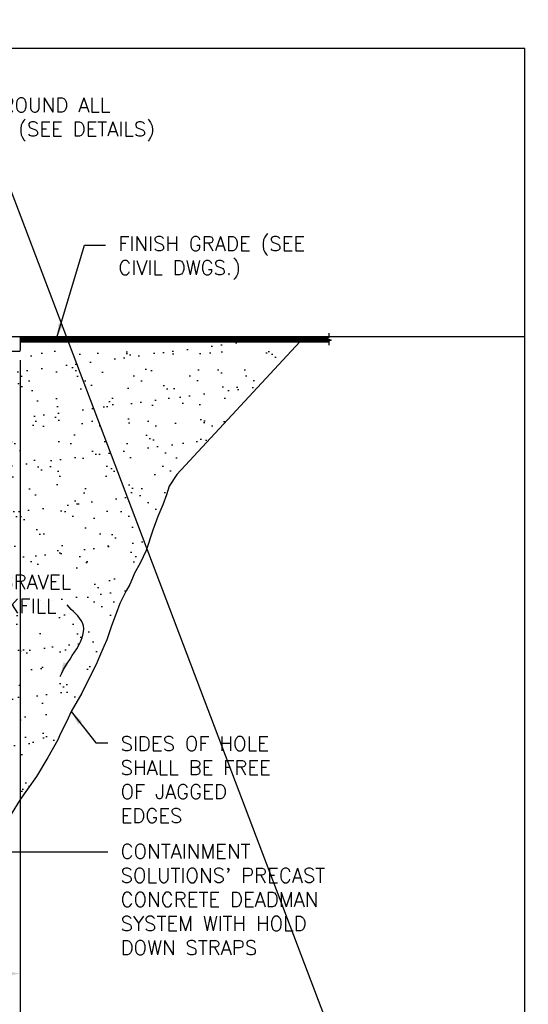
# Model space of a CAD drawing. Extents: x -169 to 7270, y -140 to 2984.
# Tile 571 of 656: x 7016 to 7227, y 142 to 552. Entities that reach past the tile are written whole.
import ezdxf

# ---------------------------------------------------------------- set-up
doc = ezdxf.new("R2010")
doc.units = 0
doc.header["$MEASUREMENT"] = 0
doc.header["$PDSIZE"] = 1
doc.layers.get('0').update_dxf_attribs({"color": 255, "linetype": 'CONTINUOUS'})
doc.layers.get('DEFPOINTS').update_dxf_attribs({"linetype": 'CONTINUOUS'})
for name, color, linetype in [('DIM', 3, 'CONTINUOUS'), ('FREEZE-OUTLINE-TITLES', 60, 'CONTINUOUS'), ('PEAGRAVEL-HATCH', 3, 'CONTINUOUS'), ('TANK-HOLE', 5, 'CONTINUOUS'), ('TANK-SLAB', 6, 'CONTINUOUS'), ('TEXT', 3, 'CONTINUOUS')]:
    doc.layers.add(name, color=color, linetype=linetype)
doc.layers.add('FREEZE-LINES', color=8, linetype='CONTINUOUS', plot=False)
doc.styles.add('SIMPLEX', font='simplex')
doc.dimstyles.new('DIM64', dxfattribs={"dimscale": 64, "dimtxt": 0.09375, "dimasz": 0.09375, "dimexe": 0.0625, "dimexo": 0.0625, "dimgap": 0.046875, "dimtad": 1, "dimdec": 4, "dimzin": 3, "dimdsep": 46, "dimlunit": 4, "dimtxsty": 'SIMPLEX', "dimcen": 0, "dimclrd": 256, "dimclre": 256, "dimclrt": 256, "dimadec": 0, "dimazin": 0, "dimtfac": 1, "dimtdec": 4, "dimtmove": 0, "dimatfit": 3, "dimfxl": 1, "dimfrac": 2, "dimtolj": 1, "dimtzin": 0, "dimarcsym": 0})

# ---------------------------------------------------------------- blocks, each defined once
blk = doc.blocks.new('*D54')
at = {"layer": 'DEFPOINTS', "color": 0, "transparency": 16777216}
for p in [(7015.69, 414.29), (6391.69, 410.01), (6391.69, 136.52)]:
    blk.add_point(p, dxfattribs=at)
at = {"layer": 'DIM', "lineweight": -2, "transparency": 16777216}
for p, q in [((7015.69, 410.29), (7015.69, 132.52)), ((6391.69, 406.01), (6391.69, 132.52)), ((7009.69, 136.52), (6397.69, 136.52))]:
    blk.add_line(p, q, dxfattribs=at)
at = {"layer": 'DIM', "transparency": 16777216}
for points in [[(6397.69, 137.52), (6397.69, 135.52), (6391.69, 136.52)], [(7009.69, 137.52), (7009.69, 135.52), (7015.69, 136.52)]]:
    blk.add_solid(points, dxfattribs=at)
at = {"layer": 'DIM', "transparency": 16777216, "insert": (6703.69, 144.09), "char_height": 6, "attachment_point": 5, "style": 'SIMPLEX'}
blk.add_mtext('\\A1;52\'-0" (F.V. TANK SLAB)', dxfattribs=at)
blk = doc.blocks.new('*D56')
at = {"layer": 'DEFPOINTS', "color": 0, "transparency": 16777216}
for p in [(7015.69, 414.01), (6979.69, 155.02), (7015.69, 155.02)]:
    blk.add_point(p, dxfattribs=at)
at = {"layer": 'DIM', "lineweight": -2, "transparency": 16777216}
for p, q in [((7015.69, 410.01), (7015.69, 151.02)), ((6985.69, 155.02), (7009.69, 155.02))]:
    blk.add_line(p, q, dxfattribs=at)
at = {"layer": 'DIM', "transparency": 16777216}
for points in [[(6985.69, 156.02), (6985.69, 154.02), (6979.69, 155.02)], [(7009.69, 156.02), (7009.69, 154.02), (7015.69, 155.02)]]:
    blk.add_solid(points, dxfattribs=at)
at = {"layer": 'DIM', "transparency": 16777216, "insert": (6997.69, 161.59), "char_height": 6, "attachment_point": 5, "style": 'SIMPLEX'}
blk.add_mtext('\\A1;3\'-0"', dxfattribs=at)
blk = doc.blocks.new('*D82')
at = {"layer": 'DEFPOINTS', "color": 0, "transparency": 16777216}
for p in [(6979.69, 286.52), (6991.69, 100.02), (6991.69, 53.27)]:
    blk.add_point(p, dxfattribs=at)
at = {"layer": 'DIM', "lineweight": -2, "transparency": 16777216}
for p, q in [((6979.69, 282.52), (6979.69, 49.27)), ((6991.69, 96.02), (6991.69, 49.27)), ((6973.69, 53.27), (6967.69, 53.27)), ((6979.69, 53.27), (6991.69, 53.27)), ((6997.69, 53.27), (7032.27, 53.27))]:
    blk.add_line(p, q, dxfattribs=at)
at = {"layer": 'DIM', "transparency": 16777216}
for points in [[(6973.69, 54.27), (6973.69, 52.27), (6979.69, 53.27)], [(6997.69, 54.27), (6997.69, 52.27), (6991.69, 53.27)]]:
    blk.add_solid(points, dxfattribs=at)
at = {"layer": 'DIM', "transparency": 16777216, "insert": (7017.98, 59.84), "char_height": 6, "attachment_point": 5, "style": 'SIMPLEX'}
blk.add_mtext('\\A1;1\'-0"', dxfattribs=at)

msp = doc.modelspace()

# ---------------------------------------------------------------- hatches: boundary and pattern name
at = {"layer": 'PEAGRAVEL-HATCH'}
h = msp.add_hatch(dxfattribs=at)
h.set_pattern_fill('AR-SAND', color=256, scale=7.5, style=0)
h.set_pattern_definition([(37.5, (6899.202, 215.52), (-0.47245, 14.4512), [0, -11.4, 0, -12.75, 0, -12.1875]), (7.5, (6899.202, 215.52), (13.2733, 21.1661), [0, -6.15, 0, -10.275, 0, -3.9375]), (327.5, (6889.977, 215.52), (23.35606, 0.04244), [0, -3.75, 0, -13.5, 0, -17.625]), (317.5, (6889.977, 215.52), (22.546, 6.5826), [0, -1.875, 0, -8.85, 0, -10.125])])
h.paths.add_polyline_path([(6983.24915, 303.5351), (7042.24915, 303.5351), (7042.24915, 322.5351), (6983.24915, 322.5351)], flags=24)
edge = h.paths.add_edge_path()
edge.add_line((6945.1632, 235.50736), (6991.69428, 235.50736))
edge.add_line((6991.69428, 235.50736), (6991.69428, 227.50736))
edge.add_line((6991.69428, 227.50736), (6913.45183, 227.50736))
edge.add_line((6913.45183, 227.50736), (6913.45183, 215.52049))
edge.add_line((6913.45183, 215.52049), (7004.42739, 215.52046))
edge.add_line((7004.42739, 215.52046), (7012.05396, 221.38903))
edge.add_line((7012.05396, 221.38903), (7015.69428, 227.51592))
edge.add_line((7015.69428, 227.51592), (7022.49036, 237.01136))
edge.add_line((7022.49036, 237.01136), (7027.21284, 244.89756))
edge.add_line((7027.21284, 244.89756), (7031.40613, 252.25364))
edge.add_line((7031.40613, 252.25364), (7032.49468, 254.88162))
edge.add_line((7032.49468, 254.88162), (7035.08648, 260.13758))
edge.add_line((7035.08648, 260.13758), (7036.9265, 264.13273))
edge.add_line((7036.9265, 264.13273), (7041.41045, 271.70069))
edge.add_line((7041.41045, 271.70069), (7044.87369, 278.7569))
edge.add_line((7044.87369, 278.7569), (7047.39553, 283.60242))
edge.add_line((7047.39553, 283.60242), (7048.77115, 286.94297))
edge.add_line((7048.77115, 286.94297), (7050.48001, 291.10408))
edge.add_line((7050.48001, 291.10408), (7051.80206, 293.87147))
edge.add_line((7051.80206, 293.87147), (7053.69084, 299.69604))
edge.add_line((7053.69084, 299.69604), (7055.61348, 304.85077))
edge.add_line((7055.61348, 304.85077), (7057.16856, 309.05554))
edge.add_line((7057.16856, 309.05554), (7059.81219, 314.3115))
edge.add_line((7059.81219, 314.3115), (7061.4191, 316.93948))
edge.add_line((7061.4191, 316.93948), (7062.45582, 319.56745))
edge.add_line((7062.45582, 319.56745), (7063.3355, 321.72538))
edge.add_line((7063.3355, 321.72538), (7065.61781, 325.8746))
edge.add_line((7065.61781, 325.8746), (7068.2096, 331.13056))
edge.add_line((7068.2096, 331.13056), (7070.85323, 339.5401))
edge.add_line((7070.85323, 339.5401), (7072.9785, 345.32165))
edge.add_line((7072.9785, 345.32165), (7075.05193, 350.05201))
edge.add_line((7075.05193, 350.05201), (7076.65885, 354.25678))
edge.add_line((7076.65885, 354.25678), (7077.69556, 357.93595))
edge.add_line((7077.69556, 357.93595), (7080.85755, 362.66631))
edge.add_line((7080.85755, 362.66631), (7132.07787, 418.00736))
edge.add_line((7132.07787, 418.00736), (7015.69428, 418.00736))
edge.add_line((7015.69428, 418.00736), (7015.69428, 414.00736))
edge.add_line((7015.69428, 414.00736), (6906.38962, 414.00736))
edge.add_line((6906.38962, 414.00736), (6906.38962, 413.49213))
edge.add_line((6906.38962, 413.49213), (6906.33342, 409.69624))
edge.add_line((6906.33342, 409.69624), (6899.20183, 409.69624))
edge.add_line((6899.20183, 409.69624), (6899.20183, 366.03736))
edge.add_line((6899.20183, 366.03736), (6899.45183, 366.03736))
edge.add_arc((6900.10103, 366.03736), 0.6492, 180, 270)
edge.add_line((6900.10103, 365.38816), (6902.91222, 365.03736))
edge.add_arc((6902.91222, 359.03736), 6, 0, 90, ccw=False)
edge.add_line((6908.91222, 359.03736), (6908.91222, 351.50736))
edge.add_line((6908.91222, 351.50736), (6909.95183, 351.50736))
edge.add_line((6909.95183, 351.50736), (6910.95183, 353.50736))
edge.add_line((6910.95183, 353.50736), (6915.95183, 353.50736))
edge.add_line((6915.95183, 353.50736), (6916.95183, 351.50736))
edge.add_line((6916.95183, 351.50736), (6921.48029, 351.50736))
edge.add_arc((6918.62761, 290.50736), 61.06667, -64.2443006, 87.3224965, ccw=False)
at = {"layer": 'TANK-SLAB'}
msp.add_hatch(color=256, dxfattribs=at).paths.add_polyline_path([(7015.69428, 420.00736), (6915.05195, 420.00736), (6907.17785, 420.99162), (6907.10426, 420.71738), (6915.03444, 419.72611), (7015.41303, 419.72611), (7015.41303, 414.28861), (6906.38962, 414.28861), (6906.38962, 414.00736), (7015.69428, 414.00736)])

# ---------------------------------------------------------------- linework, layer by layer
msp.add_line((7227.06711, -85.74757), (6073.81621, 2951.61634))
at = {"layer": 'FREEZE-LINES', "linetype": 'Continuous'}
msp.add_line((7225.69428, 420.00736), (6181.69428, 420.00736), dxfattribs=at)
at = {"layer": 'FREEZE-OUTLINE-TITLES', "linetype": 'Continuous'}
msp.add_lwpolyline([(7225.69428, 540.00736), (6181.69428, 540.00736), (6181.69428, 0), (7225.69428, 0)], close=True, dxfattribs=at)
at = {"layer": 'TANK-HOLE', "linetype": 'Continuous'}
msp.add_lwpolyline([(7132.07787, 418.00736), (7080.85755, 362.66631), (7077.69556, 357.93595), (7076.65885, 354.25678), (7075.05193, 350.05201), (7072.9785, 345.32165), (7070.85323, 339.5401), (7068.2096, 331.13056), (7065.61781, 325.8746), (7063.3355, 321.72538), (7062.45582, 319.56745), (7061.4191, 316.93948), (7059.81219, 314.3115), (7057.16856, 309.05554), (7055.61348, 304.85077), (7053.69084, 299.69604), (7051.80206, 293.87147), (7050.48001, 291.10408), (7048.77115, 286.94297), (7047.39553, 283.60242), (7044.87369, 278.7569), (7041.41045, 271.70069), (7036.9265, 264.13273), (7035.08648, 260.13758), (7032.49468, 254.88162), (7031.40613, 252.25364), (7027.21284, 244.89756), (7022.49036, 237.01136), (7018.77716, 231.82331), (7015.69428, 227.51592), (7012.05396, 221.38903)], dxfattribs=at)
at = {"layer": 'TANK-SLAB'}
for p, q in [((7015.69428, 420.00736), (7015.69428, 414.28861)), ((6906.33342, 414.00736), (7015.69428, 414.00736))]:
    msp.add_line(p, q, dxfattribs=at)
at = {"layer": 'TANK-SLAB', "color": 7}
for p, q in [((7015.69428, 420.00736), (7144.07787, 420.00736)), ((7015.69428, 419.72611), (7143.87353, 419.72611)), ((7015.69428, 419.44486), (7143.19764, 419.44486)), ((7015.69428, 419.16361), (7143.70238, 419.16361)), ((7015.69428, 418.88236), (7144.37827, 418.88236)), ((7015.69428, 418.60111), (7145.03321, 418.60111)), ((7015.69428, 418.31986), (7144.35732, 418.31986)), ((7015.69428, 418.00736), (7144.07787, 418.00736))]:
    msp.add_line(p, q, dxfattribs=at)
at = {"layer": 'TANK-SLAB'}
msp.add_lwpolyline([(7015.69428, 420.00736), (6915.05195, 420.00736), (6907.05195, 421.00736)], dxfattribs=at)
at = {"layer": 'TANK-SLAB', "linetype": 'Continuous'}
msp.add_lwpolyline([(7144.07787, 421.50736), (7144.07787, 419.81114), (7143.11206, 419.40925), (7145.04369, 418.60547), (7144.07787, 418.20357), (7144.07787, 416.50736)], dxfattribs=at)

# ---------------------------------------------------------------- texts
at = {"layer": 'TEXT', "char_height": 6, "style": 'SIMPLEX'}
for s, insert, width, attachment_point in [('SLOPE AROUND ALL MANWAYS (SEE DETAILS)', (6973.78949, 519.48956), 114.296875, 1), ('FINISH GRADE (SEE CIVIL DWGS.)', (7056.57272, 461.8266), 85.1115503, 1), ('PEA GRAVEL BACKFILL', (7012.74915, 313.0351), 63.7671022, 5), ('SIDES OF HOLE SHALL BE FREE OF JAGGED EDGES', (7057.48904, 253.7384), 68.971409, 1), ("CONTAINMENT SOLUTIONS' PRECAST CONCRETE DEADMAN SYSTEM WITH HOLD DOWN STRAPS", (7057.48904, 208.86751), 104.1231054, 1)]:
    msp.add_mtext(s, dxfattribs=dict(at, insert=insert, width=width, attachment_point=attachment_point))

# ---------------------------------------------------------------- dimensions: what is measured, and where the dimension line sits
at = {"layer": 'DIM'}
dim = msp.add_linear_dim(base=(6391.69428, 136.51592), p1=(7015.69428, 414.28861), p2=(6391.69428, 410.00736), angle=180, text='<> (F.V. TANK SLAB)', dimstyle='DIM64', dxfattribs=at)
dim.commit()
dim.dimension.update_dxf_attribs({"geometry": '*D54', "text_midpoint": (6703.69428, 144.08735)})
dim = msp.add_linear_dim(base=(7015.69428, 155.01592), p1=(6979.69428, 155.01592), p2=(7015.69428, 414.00736), dimstyle='DIM64', dxfattribs=at)
dim.commit()
dim.dimension.update_dxf_attribs({"geometry": '*D56', "text_midpoint": (6997.69428, 161.58735)})
dim = msp.add_linear_dim(base=(6991.69428, 53.26592), p1=(6979.69428, 286.51592), p2=(6991.69428, 100.01592), dimstyle='DIM64', dxfattribs=at)
dim.commit()
dim.dimension.update_dxf_attribs({"geometry": '*D82', "text_midpoint": (7017.97999, 53.26592), "dimtype": 160})

# ---------------------------------------------------------------- leaders
at = {"layer": 'TEXT'}
for points in [[(7030.99393, 419.76104), (7042.51381, 458.12373), (7051.26022, 458.12373)], [(6986.0524, 226.95455), (7004.09473, 205.6311), (7052.17654, 205.6311)]]:
    msp.add_leader(points, dimstyle='DIM64', dxfattribs=at)
at = {"layer": 'TEXT', "path_type": 1}
msp.add_leader([(7032.36309, 278.71331), (7041.67764, 301.0364), (7035.25186, 308.42507)], dimstyle='DIM64', override={"dimgap": 0.0625, "dimtad": 0}, dxfattribs=at)
at = {"layer": 'TEXT'}
msp.add_leader([(7036.9265, 264.13273), (7047.19009, 251.03518), (7052.17654, 251.03518)], dimstyle='DIM64', override={"dimgap": 0.0625, "dimtad": 0}, dxfattribs=at)

doc.saveas('drawing.dxf')
